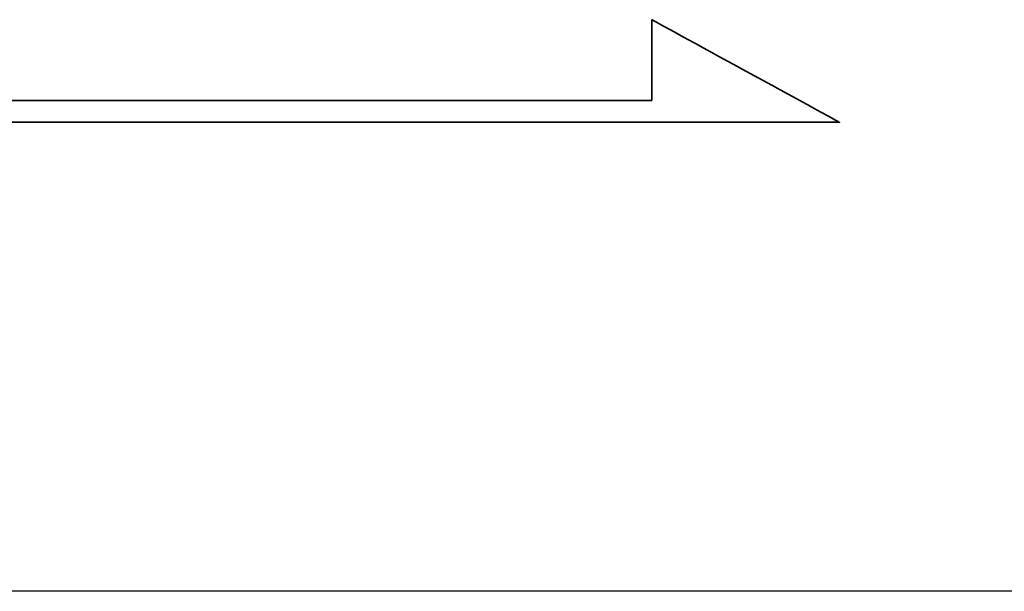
# Model space of a CAD drawing. Header units: millimetres. Extents: x -257 to 3135, y -1556 to 860.
# Tile 307 of 633: x 81 to 90, y -248 to -243. Entities that reach past the tile are written whole.
import ezdxf
from ezdxf.lldxf.tags import DXFTag

# ---------------------------------------------------------------- set-up
doc = ezdxf.new("R2010")
doc.units = ezdxf.units.MM
doc.layers.get('0').update_dxf_attribs({"linetype": 'CONTINUOUS'})
doc.layers.add('DIM', color=4, linetype='CONTINUOUS')
doc.layers.add('layer 1', color=7, linetype='CONTINUOUS')
tags = doc.linetypes.add('DASHED', pattern=[25.72, 12.86, -12.86]).pattern_tags.tags
tags[6:7] = [DXFTag(74, 4), DXFTag(75, 0), DXFTag(340, '0'), DXFTag(46, 0.0), DXFTag(50, 0.0), DXFTag(44, 0.0), DXFTag(45, 0.0)]
tags[4:5] = [DXFTag(74, 4), DXFTag(75, 0), DXFTag(340, '0'), DXFTag(46, 0.0), DXFTag(50, 0.0), DXFTag(44, 0.0), DXFTag(45, 0.0)]

# ---------------------------------------------------------------- blocks, each defined once
blk = doc.blocks.new('TBI MOTION logo(完整正式版)')
at = {"layer": 'layer 1', "color": 22, "lineweight": 35}
blk.add_open_spline([(75.90875, -9.47875), (75.90875, -9.47875), (75.90875, -12.28625), (75.90875, -12.28625), (75.90875, -12.28625), (75.90875, -12.28625), (75.90875, -12.47875), (75.90875, -12.47875), (75.90875, -12.47875), (75.90875, -12.47875), (75.71625, -12.47875), (75.71625, -12.47875), (75.71625, -12.47875), (75.71625, -12.47875), (-88.32875, -12.47875), (-88.32875, -12.47875), (-88.32875, -12.47875), (-88.32875, -12.47875), (-88.32875, -13.29375), (-88.32875, -13.29375), (-88.32875, -13.29375), (-88.32875, -13.29375), (82.89125, -13.29375), (82.89125, -13.29375), (82.89125, -13.29375), (82.89125, -13.29375), (75.90875, -9.47875), (75.90875, -9.47875)], degree=3, knots=[0, 0, 0, 0, 0.14285714, 0.14285714, 0.14285714, 0.14285715, 0.28571429, 0.28571429, 0.28571429, 0.2857143, 0.42857143, 0.42857143, 0.42857143, 0.42857144, 0.57142857, 0.57142857, 0.57142857, 0.57142858, 0.71428571, 0.71428571, 0.71428571, 0.71428572, 0.85714286, 0.85714286, 0.85714286, 0.85714287, 1, 1, 1, 1], dxfattribs=at)

msp = doc.modelspace()

# ---------------------------------------------------------------- linework, layer by layer
at = {"linetype": 'DASHED', "ltscale": 0.3}
msp.add_line((151.1375, -248.0915), (1.1375, -248.0915), dxfattribs=at)

# ---------------------------------------------------------------- block references
at = {"layer": 'DIM', "color": 7, "xscale": 0.246592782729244, "yscale": 0.246592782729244, "zscale": 0.246592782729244}
msp.add_blockref('TBI MOTION logo(完整正式版)', (67.6516, -240.514), dxfattribs=at)

doc.saveas('drawing.dxf')
